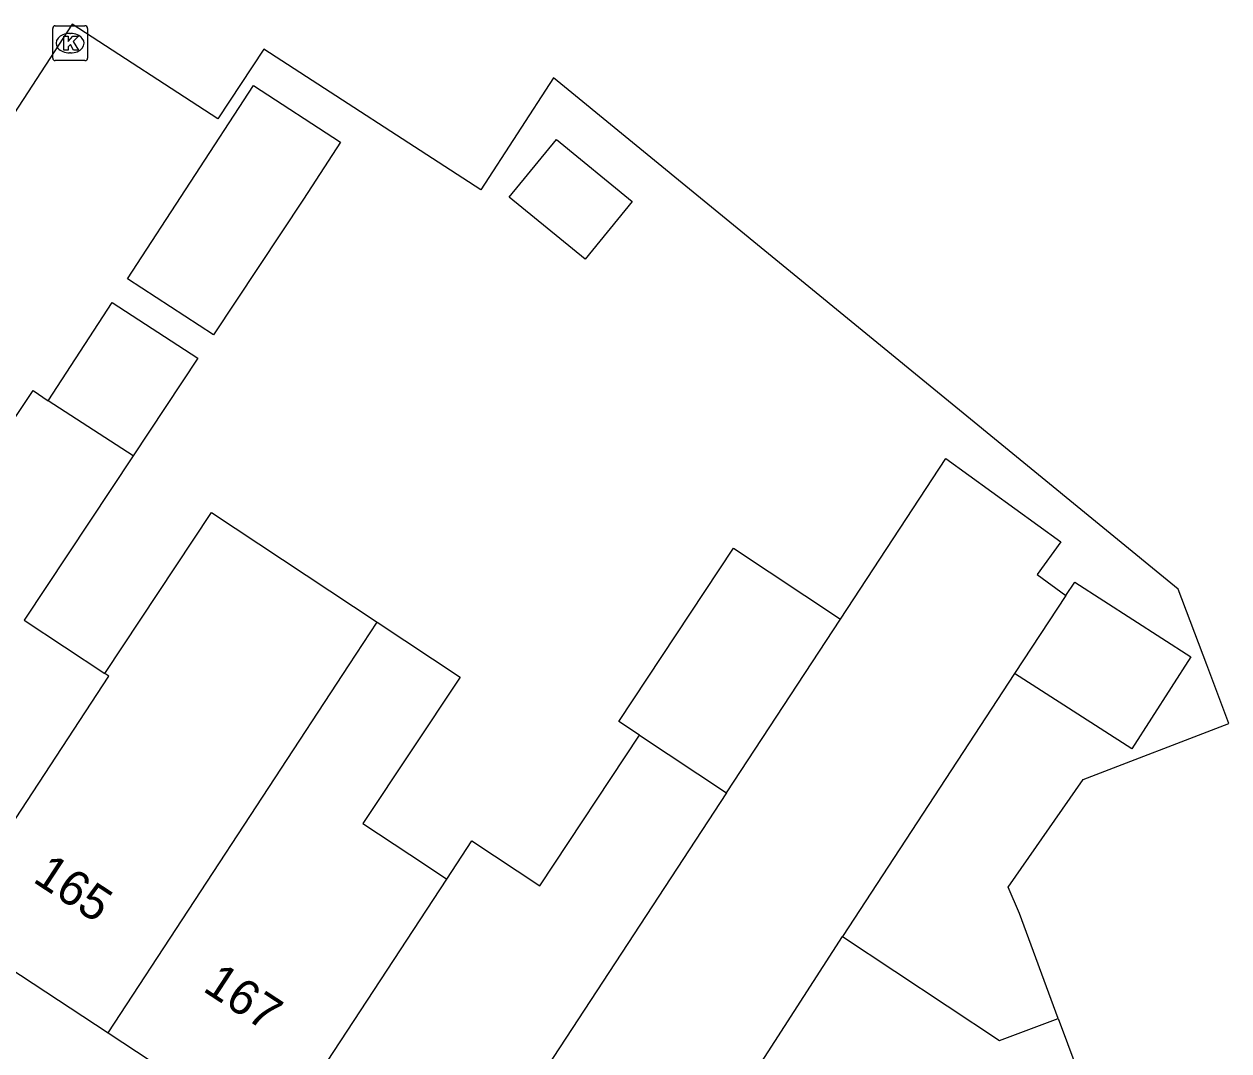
# Model space of a CAD drawing. Extents: x 159280 to 160375, y 384531 to 385872.
# Drawn here: x 160234.05 to 160268.63, y 384738.92 to 384768.4 of the extents above; entities that cross this region are included whole.
import ezdxf

# ---------------------------------------------------------------- set-up
doc = ezdxf.new("R2010")
doc.units = 0
for name, color, linetype in [('IMGEO_Kolk', 7, 'Continuous'), ('IMGEO_Pand', 7, 'Continuous'), ('IMGEO_Pand_nummerreeks', 7, 'Continuous')]:
    doc.layers.add(name, color=color, linetype=linetype)

msp = doc.modelspace()

# ---------------------------------------------------------------- linework, layer by layer
at = {"layer": 'IMGEO_Kolk'}
for p, q in [((160234.874, 384767.424), (160234.874, 384768.276)), ((160234.949, 384768.35), (160235.801, 384768.35)), ((160235.875, 384768.276), (160235.875, 384767.424)), ((160235.362, 384768.13), (160235.387, 384768.13)), ((160235.385, 384767.57), (160235.36, 384767.57)), ((160235.801, 384767.35), (160234.949, 384767.35))]:
    msp.add_line(p, q, dxfattribs=at)
for points in [[(160234.874, 384767.424), (160234.874, 384768.276)], [(160234.949, 384768.35), (160235.801, 384768.35)], [(160235.875, 384768.276), (160235.875, 384767.424)], [(160235.195, 384768.05), (160235.318, 384768.05), (160235.318, 384767.899), (160235.448, 384768.05), (160235.612, 384768.05), (160235.466, 384767.899), (160235.619, 384767.65), (160235.467, 384767.65), (160235.382, 384767.814), (160235.318, 384767.747), (160235.318, 384767.65), (160235.195, 384767.65), (160235.195, 384768.05)], [(160235.801, 384767.35), (160234.949, 384767.35)]]:
    msp.add_lwpolyline(points, dxfattribs=at)
for centre, start, end in [((160234.951, 384768.274), 91.552, 178.448), ((160234.951, 384768.274), 91.552, 178.448), ((160235.799, 384768.274), 1.552, 88.448), ((160235.799, 384768.274), 1.552, 88.448), ((160234.951, 384767.426), 181.552, 268.448), ((160234.951, 384767.426), 181.552, 268.448), ((160235.799, 384767.426), 271.552, 358.448), ((160235.799, 384767.426), 271.552, 358.448)]:
    msp.add_arc(centre, 0.0765, start, end, dxfattribs=at)
for centre, major_axis, ratio, start_param, end_param in [((160235.361, 384767.85), (-0.387, 0.002), 0.722429, 4.712389, 7.853982), ((160235.386, 384767.85), (-0.39, 0.002), 0.717154, 1.570796, 4.712389)]:
    msp.add_ellipse(centre, major_axis=major_axis, ratio=ratio, start_param=start_param, end_param=end_param, dxfattribs=at)
at = {"layer": 'IMGEO_Pand'}
for points in [[(160263.733, 384739.85), (160262.616, 384742.868), (160262.29, 384743.626), (160264.443, 384746.713), (160268.628, 384748.321), (160267.994, 384750), (160267.172, 384752.174), (160249.25, 384766.858), (160247.157, 384763.642), (160240.93, 384767.677), (160239.617, 384765.679), (160235.432, 384768.399), (160229.67, 384759.559), (160229.777, 384759.507), (160229.759, 384759.476), (160229.816, 384759.439), (160229.764, 384759.36)], [(160242.067, 384763.372), (160239.487, 384759.481), (160237.023, 384761.084), (160240.636, 384766.637), (160243.134, 384765.012), (160242.067, 384763.372)], [(160247.978, 384763.433), (160249.334, 384765.088), (160251.506, 384763.309), (160250.15, 384761.653), (160247.978, 384763.433)], [(160234.749, 384757.587), (160236.582, 384760.405), (160239.039, 384758.806), (160237.181, 384756.005)], [(160226.537, 384746.216), (160229.062, 384750), (160234.316, 384757.876), (160234.749, 384757.587)], [(160237.181, 384756.005), (160234.749, 384757.587)], [(160237.181, 384756.005), (160234.054, 384751.291), (160236.369, 384749.758)], [(160257.481, 384751.319), (160260.502, 384755.931), (160263.807, 384753.539), (160263.123, 384752.595), (160263.95, 384751.996)], [(160236.369, 384749.758), (160239.429, 384754.379), (160244.186, 384751.228)], [(160251.716, 384747.982), (160251.118, 384748.378), (160254.411, 384753.352), (160257.481, 384751.319)], [(160263.95, 384751.996), (160264.202, 384752.381), (160267.537, 384750.238), (160265.839, 384747.595), (160262.48, 384749.752)], [(160263.95, 384751.996), (160262.48, 384749.752)], [(160254.213, 384746.329), (160257.481, 384751.319)], [(160236.464, 384739.441), (160243.381, 384750), (160244.186, 384751.228)], [(160244.186, 384751.228), (160246.563, 384749.654), (160243.779, 384745.449), (160245.568, 384744.264), (160246.185, 384743.855)], [(160231.792, 384742.516), (160236.486, 384749.68), (160236.369, 384749.758)], [(160262.48, 384749.752), (160257.535, 384742.203)], [(160246.185, 384743.855), (160246.901, 384744.948), (160248.852, 384743.656), (160251.716, 384747.982)], [(160251.716, 384747.982), (160254.213, 384746.329)], [(160254.213, 384746.329), (160245.697, 384733.328)], [(160241.229, 384736.289), (160246.185, 384743.855)], [(160231.792, 384742.516), (160236.464, 384739.441)], [(160249.841, 384730.457), (160253.461, 384735.88), (160257.535, 384742.203)], [(160257.535, 384742.203), (160262.048, 384739.217), (160263.733, 384739.85)], [(160263.733, 384739.85), (160264.531, 384737.694), (160265.839, 384738.192)], [(160236.464, 384739.441), (160237.697, 384738.629), (160241.229, 384736.289)]]:
    msp.add_lwpolyline(points, dxfattribs=at)

# ---------------------------------------------------------------- texts
at = {"layer": 'IMGEO_Pand_nummerreeks'}
for s, p in [('165', (160234.272, 384743.795)), ('167', (160239.149, 384740.662))]:
    msp.add_text(s, height=1, rotation=326.7799, dxfattribs=at).set_placement(p)

doc.saveas('drawing.dxf')
